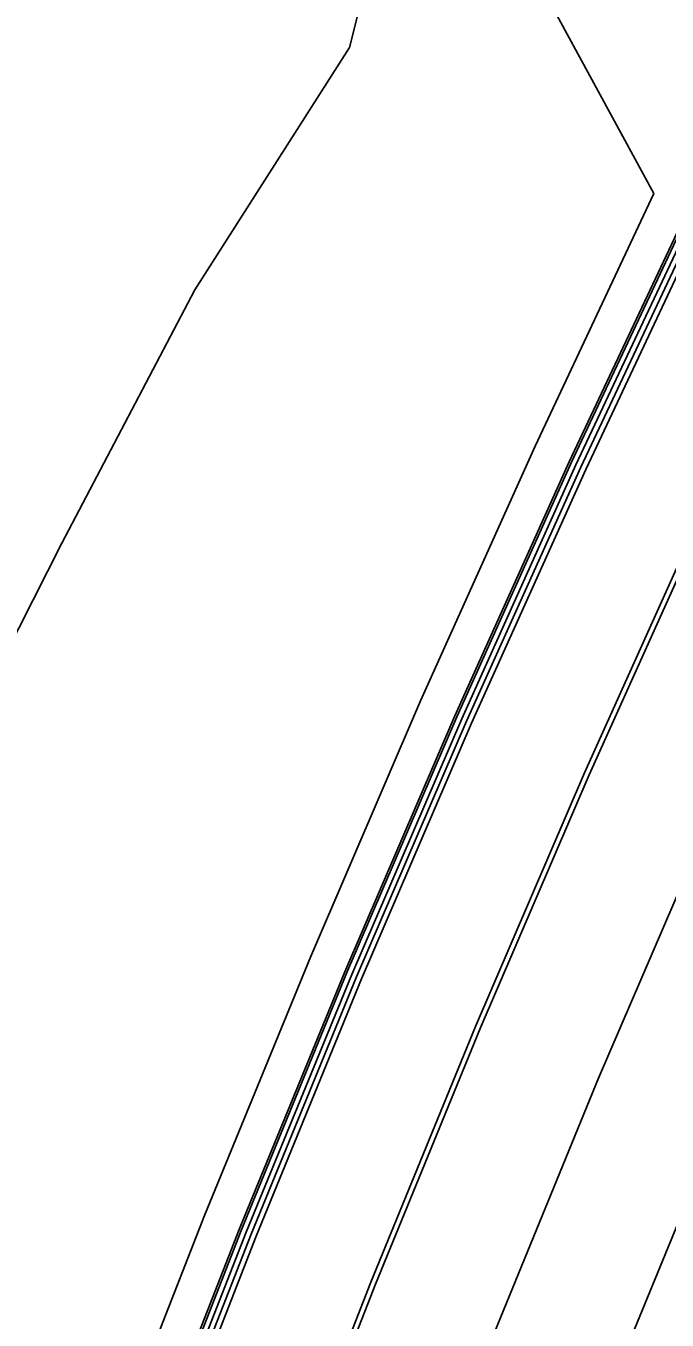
# Model space of a CAD drawing. Extents: x 1797478 to 1804836, y 246529 to 250952.
# Drawn here: x 1798015.6 to 1798075.5, y 250287.5 to 250408.5 of the extents above; entities that cross this region are included whole.
import ezdxf

# ---------------------------------------------------------------- set-up
doc = ezdxf.new("R2010")
doc.units = 0
for name, color, linetype in [('1', 7, 'Continuous'), ('60', 7, 'Continuous'), ('EDPV-LINE', 7, 'Continuous'), ('LIMT-CSLINE', 7, 'Continuous'), ('SHDR-UPAV', 7, 'Continuous')]:
    doc.layers.add(name, color=color, linetype=linetype)

msp = doc.modelspace()

# ---------------------------------------------------------------- linework, layer by layer
for points in [[(1797965.43, 250072.71), (1797971.69, 250097.98), (1797978.22, 250123.17), (1797985.17, 250148.25), (1797992.55, 250173.21), (1798000.35, 250198.04), (1798008.57, 250222.73), (1798017.2, 250247.28), (1798026.25, 250271.69), (1798035.71, 250295.93), (1798045.57, 250320.02), (1798055.84, 250343.93), (1798066.52, 250367.67), (1798077.59, 250391.22), (1798089.06, 250414.58), (1798100.92, 250437.75), (1798111.69, 250457.98), (1798113.18, 250460.71), (1798124.73, 250481.54), (1798125.81, 250483.46), (1798138.83, 250505.99)], [(1797965.91, 250072.6), (1797972.17, 250097.86), (1797978.69, 250123.04), (1797985.65, 250148.11), (1797993.02, 250173.06), (1798000.82, 250197.89), (1798009.04, 250222.57), (1798017.67, 250247.12), (1798026.71, 250271.51), (1798036.17, 250295.75), (1798046.03, 250319.83), (1798056.3, 250343.73), (1798066.97, 250367.46), (1798078.04, 250391.01), (1798089.5, 250414.36), (1798101.36, 250437.52), (1798112.13, 250457.75), (1798113.61, 250460.47), (1798125.16, 250481.29), (1798126.24, 250483.22), (1798139.26, 250505.74)], [(1797966.39, 250072.49), (1797972.64, 250097.74), (1797979.17, 250122.92), (1797986.12, 250147.98), (1797993.49, 250172.92), (1798001.29, 250197.74), (1798009.5, 250222.41), (1798018.13, 250246.95), (1798027.17, 250271.34), (1798036.62, 250295.57), (1798046.48, 250319.64), (1798056.74, 250343.53), (1798067.41, 250367.26), (1798078.48, 250390.79), (1798089.94, 250414.14), (1798101.8, 250437.29), (1798112.56, 250457.51), (1798114.04, 250460.24), (1798125.58, 250481.05), (1798126.67, 250482.97), (1798139.68, 250505.49)], [(1798002.1, 250064.19), (1798008.06, 250088.88), (1798014.43, 250113.46), (1798021.22, 250137.92), (1798028.42, 250162.28), (1798036.03, 250186.5), (1798044.04, 250210.59), (1798052.47, 250234.55), (1798061.29, 250258.36), (1798070.52, 250282.01), (1798080.15, 250305.51), (1798090.17, 250328.84), (1798100.58, 250352), (1798111.39, 250374.98), (1798122.58, 250397.77), (1798134.15, 250420.38), (1798144.66, 250440.12), (1798146.11, 250442.78), (1798157.38, 250463.1), (1798158.44, 250464.98), (1798171.14, 250486.96), (1798181.53, 250504.32)], [(1798002.1, 250064.19), (1798008.06, 250088.88), (1798014.43, 250113.46), (1798021.22, 250137.92), (1798028.42, 250162.28), (1798036.03, 250186.5), (1798044.04, 250210.59), (1798052.47, 250234.55), (1798061.29, 250258.36), (1798070.52, 250282.01), (1798080.15, 250305.51), (1798090.17, 250328.84), (1798100.58, 250352), (1798111.39, 250374.98), (1798122.58, 250397.77), (1798134.15, 250420.38), (1798144.66, 250440.12), (1798146.11, 250442.78), (1798157.38, 250463.1), (1798158.44, 250464.98), (1798171.14, 250486.96), (1798181.53, 250504.32)], [(1798002.1, 250064.19), (1798008.06, 250088.88), (1798014.43, 250113.46), (1798021.22, 250137.92), (1798028.42, 250162.28), (1798036.03, 250186.5), (1798044.04, 250210.59), (1798052.47, 250234.55), (1798061.29, 250258.36), (1798070.52, 250282.01), (1798080.15, 250305.51), (1798090.17, 250328.84), (1798100.58, 250352), (1798111.39, 250374.98), (1798122.58, 250397.77), (1798134.15, 250420.38), (1798144.66, 250440.12), (1798146.11, 250442.78), (1798157.38, 250463.1), (1798158.44, 250464.98), (1798171.14, 250486.96), (1798181.53, 250504.32)], [(1798002.1, 250064.19), (1798008.06, 250088.88), (1798014.43, 250113.46), (1798021.22, 250137.92), (1798028.42, 250162.28), (1798036.03, 250186.5), (1798044.04, 250210.59), (1798052.47, 250234.55), (1798061.29, 250258.36), (1798070.52, 250282.01), (1798080.15, 250305.51), (1798090.17, 250328.84), (1798100.58, 250352), (1798111.39, 250374.98), (1798122.58, 250397.77), (1798134.15, 250420.38), (1798144.66, 250440.12), (1798146.11, 250442.78), (1798157.38, 250463.1), (1798158.44, 250464.98), (1798171.14, 250486.96), (1798181.53, 250504.32)], [(1797978.12, 250069.76), (1797984.33, 250094.82), (1797990.8, 250119.79), (1797997.7, 250144.66), (1798005.02, 250169.41), (1798012.75, 250194.03), (1798020.9, 250218.51), (1798029.46, 250242.86), (1798038.43, 250267.05), (1798047.81, 250291.1), (1798057.59, 250314.98), (1798067.77, 250338.69), (1798078.36, 250362.22), (1798089.34, 250385.58), (1798100.71, 250408.74), (1798112.47, 250431.71), (1798123.15, 250451.77), (1798124.62, 250454.48), (1798136.07, 250475.13), (1798137.15, 250477.03), (1798150.06, 250499.38)], [(1797978.58, 250069.66), (1797984.78, 250094.7), (1797991.25, 250119.68), (1797998.15, 250144.53), (1798005.46, 250169.27), (1798013.19, 250193.89), (1798021.34, 250218.36), (1798029.89, 250242.7), (1798038.86, 250266.89), (1798048.24, 250290.92), (1798058.02, 250314.8), (1798068.2, 250338.5), (1798078.78, 250362.03), (1798089.75, 250385.37), (1798101.12, 250408.53), (1798112.88, 250431.49), (1798123.56, 250451.55), (1798125.03, 250454.25), (1798136.48, 250474.9), (1798137.55, 250476.81), (1798150.46, 250499.14)], [(1797978.58, 250069.66), (1797984.78, 250094.7), (1797991.25, 250119.68), (1797998.15, 250144.53), (1798005.46, 250169.27), (1798013.19, 250193.89), (1798021.34, 250218.36), (1798029.89, 250242.7), (1798038.86, 250266.89), (1798048.24, 250290.92), (1798058.02, 250314.8), (1798068.2, 250338.5), (1798078.78, 250362.03), (1798089.75, 250385.37), (1798101.12, 250408.53), (1798112.88, 250431.49), (1798123.56, 250451.55), (1798125.03, 250454.25), (1798136.48, 250474.9), (1798137.55, 250476.81), (1798150.46, 250499.14)], [(1797990.26, 250066.94), (1797996.42, 250091.79), (1798002.84, 250116.57), (1798009.68, 250141.23), (1798016.94, 250165.77), (1798024.61, 250190.19), (1798032.69, 250214.48), (1798041.18, 250238.62), (1798050.08, 250262.62), (1798059.38, 250286.47), (1798069.08, 250310.15), (1798079.18, 250333.67), (1798089.68, 250357.01), (1798100.57, 250380.18), (1798111.85, 250403.15), (1798123.52, 250425.93), (1798134.11, 250445.84), (1798135.57, 250448.52), (1798146.93, 250469), (1798148, 250470.89), (1798160.8, 250493.05)]]:
    msp.add_lwpolyline(points)
at = {"layer": '1'}
msp.add_lwpolyline([(1798002.1, 250064.19), (1798008.06, 250088.88), (1798014.43, 250113.46), (1798021.22, 250137.92), (1798028.42, 250162.28), (1798036.03, 250186.5), (1798044.04, 250210.59), (1798052.47, 250234.55), (1798061.29, 250258.36), (1798070.52, 250282.01), (1798080.15, 250305.51), (1798090.17, 250328.84), (1798100.58, 250352), (1798111.39, 250374.98), (1798122.58, 250397.77), (1798134.15, 250420.38), (1798144.66, 250440.12), (1798146.11, 250442.78), (1798157.38, 250463.1), (1798158.44, 250464.98), (1798171.14, 250486.96), (1798181.53, 250504.32)], dxfattribs=at)
at = {"layer": '60'}
for points in [[(1798074.25, 250392.82), (1798052.46, 250432.94), (1798069.76, 250454.04), (1798082.3, 250473.91), (1798084.4, 250476.38)], [(1797893.52, 249904.97), (1797870.8, 249929.56), (1797876.75, 249954.22), (1797884.37, 249980.46), (1797891.42, 250006.7), (1797895.4, 250021.69), (1797898.72, 250032.81), (1797906.19, 250058.81), (1797913.87, 250084.7), (1797921.66, 250110.5), (1797928.66, 250136.47), (1797936.28, 250162.26), (1797945.96, 250187.41), (1797954.54, 250212.85), (1797963.63, 250238.11), (1797973.76, 250262.97), (1797984.62, 250287.52), (1797996.16, 250311.74), (1798006.84, 250336.27), (1798018.96, 250360.14), (1798031.37, 250383.83), (1798045.83, 250406.48)]]:
    msp.add_lwpolyline(points, dxfattribs=at)
at = {"layer": 'EDPV-LINE'}
msp.add_lwpolyline([(1797978.58, 250069.66), (1797984.78, 250094.7), (1797991.25, 250119.68), (1797998.15, 250144.53), (1798005.46, 250169.27), (1798013.19, 250193.89), (1798021.34, 250218.36), (1798029.89, 250242.7), (1798038.86, 250266.89), (1798048.24, 250290.92), (1798058.02, 250314.8), (1798068.2, 250338.5), (1798078.78, 250362.03), (1798089.75, 250385.37), (1798101.12, 250408.53), (1798112.88, 250431.49), (1798123.56, 250451.55), (1798125.03, 250454.25), (1798136.48, 250474.9), (1798137.55, 250476.81), (1798150.46, 250499.14)], dxfattribs=at)
msp.add_lwpolyline([(1797978.58, 250069.66), (1797984.78, 250094.7), (1797991.25, 250119.68), (1797998.15, 250144.53), (1798005.46, 250169.27), (1798013.19, 250193.89), (1798021.34, 250218.36), (1798029.89, 250242.7), (1798038.86, 250266.89), (1798048.24, 250290.92), (1798058.02, 250314.8), (1798068.2, 250338.5), (1798078.78, 250362.03), (1798089.75, 250385.37), (1798101.12, 250408.53), (1798112.88, 250431.49), (1798123.56, 250451.55), (1798125.03, 250454.25), (1798136.48, 250474.9), (1798137.55, 250476.81), (1798150.46, 250499.14)], dxfattribs=at)
msp.add_lwpolyline([(1797978.58, 250069.66), (1797984.78, 250094.7), (1797991.25, 250119.68), (1797998.15, 250144.53), (1798005.46, 250169.27), (1798013.19, 250193.89), (1798021.34, 250218.36), (1798029.89, 250242.7), (1798038.86, 250266.89), (1798048.24, 250290.92), (1798058.02, 250314.8), (1798068.2, 250338.5), (1798078.78, 250362.03), (1798089.75, 250385.37), (1798101.12, 250408.53), (1798112.88, 250431.49), (1798123.56, 250451.55), (1798125.03, 250454.25), (1798136.48, 250474.9), (1798137.55, 250476.81), (1798150.46, 250499.14)], dxfattribs=at)
msp.add_lwpolyline([(1797978.58, 250069.66), (1797984.78, 250094.7), (1797991.25, 250119.68), (1797998.15, 250144.53), (1798005.46, 250169.27), (1798013.19, 250193.89), (1798021.34, 250218.36), (1798029.89, 250242.7), (1798038.86, 250266.89), (1798048.24, 250290.92), (1798058.02, 250314.8), (1798068.2, 250338.5), (1798078.78, 250362.03), (1798089.75, 250385.37), (1798101.12, 250408.53), (1798112.88, 250431.49), (1798123.56, 250451.55), (1798125.03, 250454.25), (1798136.48, 250474.9), (1798137.55, 250476.81), (1798150.46, 250499.14)], dxfattribs=at)
at = {"layer": 'LIMT-CSLINE'}
msp.add_lwpolyline([(1797913.87, 250084.7), (1797921.66, 250110.5), (1797928.66, 250136.47), (1797936.28, 250162.26), (1797945.96, 250187.41), (1797954.54, 250212.85), (1797963.63, 250238.11), (1797973.76, 250262.97), (1797984.62, 250287.52), (1797996.16, 250311.74), (1798006.84, 250336.27), (1798018.96, 250360.14), (1798031.37, 250383.83), (1798045.83, 250406.48), (1798052.46, 250432.94), (1798069.76, 250454.04), (1798082.3, 250473.91), (1798084.4, 250476.38), (1798124.73, 250481.54), (1798125.81, 250483.46), (1798138.83, 250505.99)], dxfattribs=at)
at = {"layer": 'SHDR-UPAV'}
for points in [[(1797966.89, 250072.38), (1797973.14, 250097.62), (1797979.66, 250122.78), (1797986.61, 250147.84), (1797993.98, 250172.77), (1798001.77, 250197.58), (1798009.98, 250222.25), (1798018.61, 250246.78), (1798027.65, 250271.16), (1798037.09, 250295.38), (1798046.95, 250319.44), (1798057.21, 250343.33), (1798067.88, 250367.04), (1798078.94, 250390.57), (1798090.4, 250413.91), (1798102.25, 250437.05), (1798113.01, 250457.27), (1798114.49, 250459.99), (1798126.03, 250480.8), (1798127.11, 250482.72), (1798140.12, 250505.23)], [(1797966.89, 250072.38), (1797973.14, 250097.62), (1797979.66, 250122.78), (1797986.61, 250147.84), (1797993.98, 250172.77), (1798001.77, 250197.58), (1798009.98, 250222.25), (1798018.61, 250246.78), (1798027.65, 250271.16), (1798037.09, 250295.38), (1798046.95, 250319.44), (1798057.21, 250343.33), (1798067.88, 250367.04), (1798078.94, 250390.57), (1798090.4, 250413.91), (1798102.25, 250437.05), (1798113.01, 250457.27), (1798114.49, 250459.99), (1798126.03, 250480.8), (1798127.11, 250482.72), (1798140.12, 250505.23)], [(1797965.23, 250072.76), (1797971.49, 250098.03), (1797978.02, 250123.23), (1797984.98, 250148.31), (1797992.36, 250173.27), (1798000.16, 250198.1), (1798008.37, 250222.8), (1798017.01, 250247.35), (1798026.06, 250271.76), (1798035.52, 250296.01), (1798045.38, 250320.1), (1798055.66, 250344.01), (1798066.33, 250367.75), (1798077.41, 250391.31), (1798088.88, 250414.67), (1798100.74, 250437.84), (1798111.51, 250458.08), (1798113, 250460.81)], [(1797943.18, 249897.88), (1797924.4, 249921.91), (1797930.46, 249946.43), (1797936.75, 249971.97), (1797943.03, 249997.44), (1797946.62, 250011.98), (1797949.3, 250022.85), (1797955.56, 250048.21), (1797961.82, 250073.55), (1797968.09, 250098.88), (1797974.64, 250124.13), (1797981.61, 250149.27), (1797989.01, 250174.29), (1797996.83, 250199.18), (1798005.06, 250223.93), (1798013.72, 250248.54), (1798022.79, 250273), (1798032.27, 250297.31), (1798042.16, 250321.45), (1798052.45, 250345.42), (1798063.15, 250369.21), (1798074.25, 250392.82)]]:
    msp.add_lwpolyline(points, dxfattribs=at)

doc.saveas('drawing.dxf')
